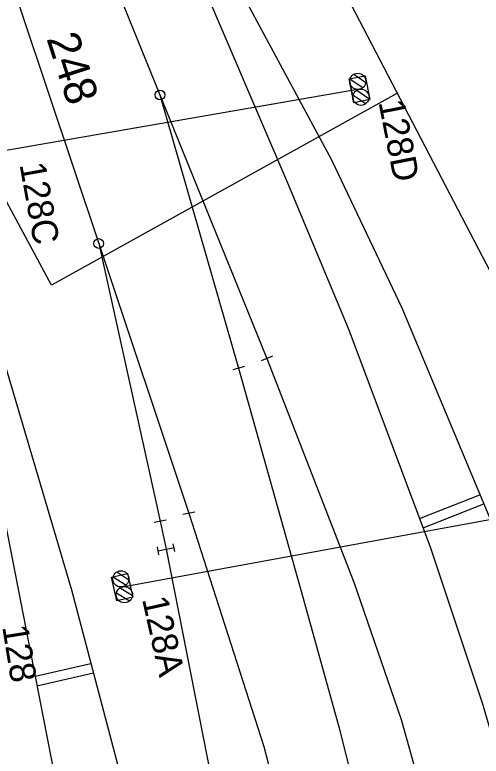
# Model space of a CAD drawing. Extents: x -545846 to -545044, y -1122650 to -1119108.
# Drawn here: x -545601.28 to -545572.52, y -1119708.74 to -1119663.02 of the extents above; entities that cross this region are included whole.
import ezdxf

# ---------------------------------------------------------------- set-up
doc = ezdxf.new("R2010")
doc.units = 0
for name, color, linetype in [('osvětlené plochy-hodnota-obrys', 7, 'Continuous'), ('Vrstva 1', 7, 'Continuous'), ('Vrstva 11 - Trakce', 7, 'Continuous'), ('Vrstva 12 - Trakce zaklady', 7, 'Continuous'), ('Vrstva 2', 7, 'Continuous'), ('Vrstva 3', 7, 'Continuous'), ('Vrstva 7', 7, 'Continuous')]:
    doc.layers.add(name, color=color, linetype=linetype)

msp = doc.modelspace()

# ---------------------------------------------------------------- linework, layer by layer
at = {"layer": 'osvětlené plochy-hodnota-obrys'}
msp.add_line((-545562.16, -1119697.713), (-545631.883, -1119563.683), dxfattribs=at)
msp.add_lwpolyline([(-545577.736, -1119667.874), (-545599.026, -1119679.685), (-545626.403, -1119628.801)], dxfattribs=at)
at = {"layer": 'Vrstva 1'}
for p, q in [((-545592.335, -1119667.955), (-545587.484, -1119684.802)), ((-545596.107, -1119677.118), (-545592.324, -1119694.244)), ((-545602.189, -1119683.602), (-545597.779, -1119698.482)), ((-545587.484, -1119684.802), (-545583.532, -1119698.929)), ((-545592.324, -1119694.244), (-545591.953, -1119695.973))]:
    msp.add_line(p, q, dxfattribs=at)
for points in [[(-545598.232, -1119653.414), (-545597.93, -1119654.159), (-545592.335, -1119667.955), (-545585.744, -1119684.209)], [(-545588.234, -1119659.903), (-545581.761, -1119671.962), (-545577.409, -1119681.094), (-545571.948, -1119694.17)], [(-545589.872, -1119660.732), (-545584.463, -1119673.383), (-545580.691, -1119682.438), (-545575.646, -1119695.886)], [(-545601.077, -1119662.243), (-545600.827, -1119662.999), (-545596.107, -1119677.118), (-545590.549, -1119693.752)], [(-545585.744, -1119684.209), (-545580.384, -1119698.009)], [(-545602.029, -1119693.583), (-545598.565, -1119711.307), (-545594.583, -1119731.822), (-545589.431, -1119758.323), (-545585.705, -1119777.481), (-545581.931, -1119796.878), (-545577.85, -1119817.916), (-545574.229, -1119836.454), (-545566.021, -1119878.608), (-545562.481, -1119896.755), (-545557.82, -1119920.626), (-545554.604, -1119937.13), (-545550.914, -1119956.063), (-545547.745, -1119972.316), (-545544.006, -1119991.525), (-545541.153, -1120006.179), (-545537.243, -1120026.14), (-545533.277, -1120046.572), (-545530.018, -1120063.314), (-545527.775, -1120074.815), (-545524.856, -1120089.755)], [(-545590.549, -1119693.752), (-545585.92, -1119708.136), (-545581.026, -1119727.036), (-545575.373, -1119755.57), (-545571.52, -1119775.37), (-545567.844, -1119794.261), (-545563.824, -1119814.897), (-545560.084, -1119834.061), (-545556.048, -1119854.768), (-545551.987, -1119875.613), (-545548.319, -1119894.407), (-545543.682, -1119918.231), (-545540.696, -1119933.487), (-545536.827, -1119953.387), (-545533.718, -1119969.352), (-545530.333, -1119986.601), (-545527.156, -1120002.918), (-545523.195, -1120023.229), (-545519.282, -1120043.326), (-545515.993, -1120060.207), (-545512.515, -1120078.101), (-545510.783, -1120087.015)], [(-545591.953, -1119695.973), (-545589.426, -1119708.821), (-545585.562, -1119728.547), (-545580.161, -1119756.31), (-545576.34, -1119775.946), (-545572.662, -1119794.842), (-545568.577, -1119815.765), (-545565.41, -1119832.016), (-545560.911, -1119855.153), (-545556.755, -1119876.505), (-545553.101, -1119895.22), (-545548.468, -1119919.048), (-545545.39, -1119934.783), (-545541.601, -1119954.258), (-545538.495, -1119970.174), (-545535.125, -1119987.455), (-545531.905, -1120003.962), (-545527.939, -1120024.303), (-545524.009, -1120044.435), (-545520.767, -1120061.072), (-545516.582, -1120082.503), (-545515.522, -1120087.937)], [(-545575.646, -1119695.886), (-545572.467, -1119705.44), (-545569.606, -1119715.144), (-545566.648, -1119726.84), (-545564.334, -1119737.759), (-545561.395, -1119752.749), (-545557.456, -1119772.942), (-545553.768, -1119791.842), (-545549.802, -1119812.129), (-545546.095, -1119831.124), (-545541.982, -1119852.227), (-545537.992, -1119872.7), (-545534.136, -1119892.446), (-545530.372, -1119911.702), (-545526.485, -1119931.702), (-545522.695, -1119951.177), (-545519.051, -1119969.832), (-545515.884, -1119986.097), (-545512.205, -1120004.994), (-545509.398, -1120019.411), (-545505.368, -1120040.096), (-545502.141, -1120056.659), (-545498.431, -1120075.661), (-545496.749, -1120084.282)], [(-545580.384, -1119698.009), (-545577.467, -1119706.476), (-545571.054, -1119729.357), (-545566.119, -1119753.447), (-545562.185, -1119773.669), (-545558.483, -1119792.618), (-545554.438, -1119813.356), (-545550.767, -1119832.221), (-545546.656, -1119853.267), (-545542.702, -1119873.563), (-545538.948, -1119892.775), (-545534.931, -1119913.343), (-545531.185, -1119932.515), (-545527.406, -1119951.902), (-545523.692, -1119970.942), (-545520.651, -1119986.478), (-545517.861, -1120000.859), (-545514.32, -1120019.034), (-545511.032, -1120035.863), (-545506.856, -1120057.284), (-545503.176, -1120076.19), (-545501.429, -1120085.193)], [(-545597.779, -1119698.482), (-545594.338, -1119711.564), (-545589.837, -1119731.615), (-545584.802, -1119757.347), (-545581.012, -1119776.847), (-545577.302, -1119795.89), (-545573.022, -1119817.847), (-545569.632, -1119835.266), (-545566.147, -1119853.109), (-545561.413, -1119877.445), (-545557.805, -1119895.927), (-545553.146, -1119919.833), (-545550.006, -1119935.942), (-545546.238, -1119955.245), (-545543.114, -1119971.233), (-545539.387, -1119990.38), (-545536.465, -1120005.351), (-545532.576, -1120025.3), (-545528.594, -1120045.732), (-545525.395, -1120062.15), (-545521.638, -1120081.42), (-545520.188, -1120088.846)], [(-545583.532, -1119698.929), (-545581.232, -1119707.146), (-545575.309, -1119731.031), (-545570.69, -1119754.629), (-545566.823, -1119774.442), (-545563.139, -1119793.36), (-545559.068, -1119814.205), (-545555.35, -1119833.263), (-545551.333, -1119853.844), (-545547.28, -1119874.624), (-545542.288, -1119900.235), (-545538.927, -1119917.486), (-545535.569, -1119934.714), (-545533.461, -1119945.602), (-545532.05, -1119952.756), (-545528.326, -1119971.856), (-545525.463, -1119986.538), (-545522.463, -1120001.952), (-545518.533, -1120022.111), (-545514.613, -1120042.235), (-545511.354, -1120058.975), (-545507.809, -1120077.173), (-545506.07, -1120086.097)]]:
    msp.add_lwpolyline(points, dxfattribs=at)
at = {"layer": 'Vrstva 11 - Trakce'}
for p, q in [((-545580.612, -1119666.979), (-545579.825, -1119667.508)), ((-545580.38, -1119666.683), (-545579.64, -1119667.18)), ((-545580.038, -1119667.607), (-545602.16, -1119671.445)), ((-545580.42, -1119667.964), (-545579.635, -1119668.491)), ((-545580.19, -1119667.666), (-545579.447, -1119668.166)), ((-545594.636, -1119698.291), (-545568.339, -1119693.468)), ((-545595.225, -1119697.677), (-545594.426, -1119698.187)), ((-545595.001, -1119697.375), (-545594.249, -1119697.854)), ((-545594.787, -1119698.354), (-545594.032, -1119698.835)), ((-545595.009, -1119698.658), (-545594.211, -1119699.165))]:
    msp.add_line(p, q, dxfattribs=at)
for centre in [(-545580.134, -1119667.116), (-545579.942, -1119668.098), (-545594.745, -1119697.803), (-545594.527, -1119698.779)]:
    msp.add_circle(centre, 0.5, dxfattribs=at)
at = {"layer": 'Vrstva 12 - Trakce zaklady'}
for p, q in [((-545580.658, -1119666.973), (-545579.677, -1119666.78)), ((-545579.389, -1119668.247), (-545580.37, -1119668.44))]:
    msp.add_line(p, q, dxfattribs=at)
for points in [[(-545580.37, -1119668.44), (-545580.658, -1119666.973), (-545579.677, -1119666.78), (-545579.389, -1119668.247), (-545580.37, -1119668.44)], [(-545580.658, -1119666.973), (-545580.658, -1119666.973), (-545580.37, -1119668.44), (-545580.37, -1119668.44)], [(-545579.677, -1119666.78), (-545579.677, -1119666.78), (-545579.389, -1119668.247), (-545579.389, -1119668.247)], [(-545594.337, -1119697.477), (-545594.013, -1119698.934), (-545594.989, -1119699.151), (-545595.313, -1119697.694), (-545594.337, -1119697.477)]]:
    msp.add_lwpolyline(points, dxfattribs=at)
at = {"layer": 'Vrstva 2'}
for p, q in [((-545592.335, -1119667.955), (-545587.484, -1119684.802)), ((-545596.107, -1119677.118), (-545592.324, -1119694.244)), ((-545585.394, -1119684.073), (-545586.094, -1119684.345)), ((-545587.123, -1119684.701), (-545587.845, -1119684.903)), ((-545590.181, -1119693.68), (-545590.917, -1119693.824)), ((-545591.956, -1119694.172), (-545592.692, -1119694.316))]:
    msp.add_line(p, q, dxfattribs=at)
for points in [[(-545598.232, -1119653.414), (-545597.93, -1119654.159), (-545592.335, -1119667.955), (-545585.744, -1119684.209)], [(-545601.077, -1119662.243), (-545600.827, -1119662.999), (-545596.107, -1119677.118), (-545590.549, -1119693.752)]]:
    msp.add_lwpolyline(points, dxfattribs=at)
for centre in [(-545592.335, -1119667.955), (-545596.107, -1119677.118)]:
    msp.add_circle(centre, 0.3, dxfattribs=at)
at = {"layer": 'Vrstva 3'}
for p, q in [((-545592.396, -1119696.314), (-545592.492, -1119695.823)), ((-545591.414, -1119696.123), (-545591.51, -1119695.632)), ((-545592.444, -1119696.069), (-545591.462, -1119695.877))]:
    msp.add_line(p, q, dxfattribs=at)
at = {"layer": 'Vrstva 7'}
for p, q in [((-545576.321, -1119694.087), (-545572.599, -1119692.612)), ((-545576.11, -1119694.648), (-545572.368, -1119693.165)), ((-545600.032, -1119703.801), (-545596.587, -1119703.012)), ((-545599.917, -1119704.39), (-545596.435, -1119703.593))]:
    msp.add_line(p, q, dxfattribs=at)

# ---------------------------------------------------------------- texts
at = {"layer": 'Vrstva 11 - Trakce'}
for s, rotation, p in [('128D', 281.107, (-545578.864, -1119668.396)), ('128C', 280.254, (-545600.998, -1119672.251)), ('128A', 282.5371, (-545593.443, -1119699.05)), ('128', 279.1562, (-545602.066, -1119700.754))]:
    msp.add_text(s, height=1.6, rotation=rotation, dxfattribs=at).set_placement(p)
at = {"layer": 'Vrstva 2'}
msp.add_text('248', height=2, rotation=287.951, dxfattribs=at).set_placement((-545599.347, -1119664.47))

doc.saveas('drawing.dxf')
